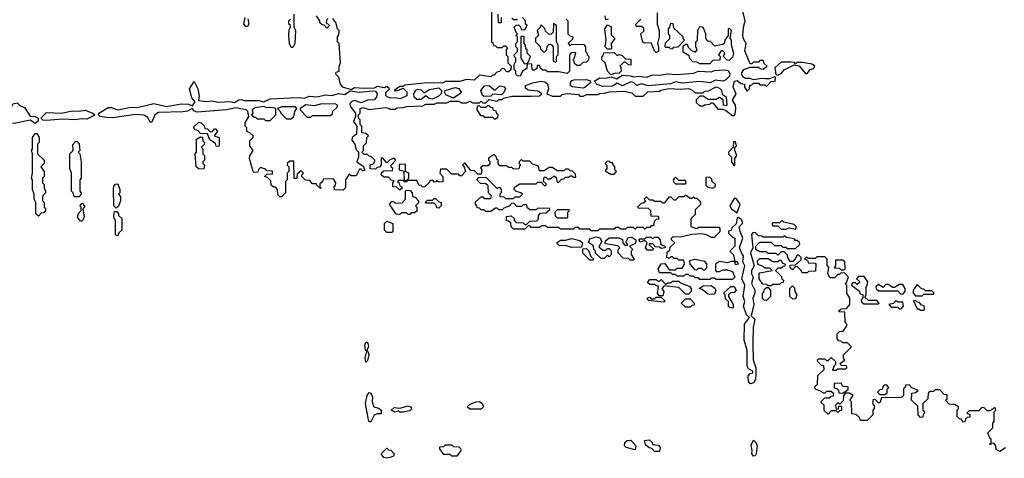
# Model space of a CAD drawing. Extents: x 2737310 to 2869991, y 870230 to 1012730.
# Tile 372 of 479: x 2745510 to 2751582, y 988088 to 990792. Entities that reach past the tile are written whole.
import ezdxf

# ---------------------------------------------------------------- set-up
doc = ezdxf.new("R2010")
doc.units = 0

msp = doc.modelspace()

# ---------------------------------------------------------------- linework, layer by layer
at = {"layer": '0CON02XD'}
for points in [[(2748420, 990905), (2748420, 990655), (2748428.3, 990648.3), (2748431.7, 990631.7), (2748445, 990630), (2748455, 990620), (2748485, 990620), (2748495, 990630), (2748505, 990630), (2748518.3, 990618.3), (2748510, 990605), (2748510, 990575), (2748520, 990565), (2748520, 990525), (2748540, 990505), (2748538.3, 990481.7), (2748525, 990470), (2748515, 990470), (2748498.3, 990488.3), (2748485, 990490), (2748468.3, 990471.7), (2748451.7, 990468.3), (2748435, 990450), (2748425, 990450), (2748415, 990440), (2748345, 990450), (2748311.7, 990418.3), (2748265, 990422.5), (2748225, 990410), (2748135, 990410), (2748115, 990400), (2748025, 990402.5), (2747883, 990387), (2747875, 990380), (2747855, 990380), (2747820, 990355), (2747840, 990355), (2747875, 990370), (2747897.1, 990347.1), (2747898, 990322), (2747855, 990304), (2747825, 990310.8), (2747795, 990306.9), (2747775.5, 990315.5), (2747767.5, 990325), (2747767.5, 990342.5), (2747790, 990365), (2747775, 990380), (2747757.5, 990372.5), (2747715, 990380), (2747695, 990370), (2747635, 990367.5), (2747575, 990372.5), (2747555, 990360), (2747502.5, 990375), (2747487.5, 990395), (2747478.3, 990438.3), (2747460, 990455), (2747461.7, 990468.3), (2747480, 990475), (2747480, 990505), (2747487.5, 990525), (2747480, 990645), (2747470, 990655), (2747470, 990685), (2747478.3, 990698.3), (2747480, 990725), (2747470, 990735), (2747460, 990775), (2747440, 990800)], [(2748588.3, 989871.7), (2748555, 989870), (2748545, 989880), (2748525, 989880), (2748515, 989890), (2748471.7, 989891.7), (2748460, 989905), (2748460, 989925), (2748451.7, 989931.7), (2748448.3, 989948.3), (2748435, 989960), (2748401.7, 989938.3), (2748400, 989925), (2748408.3, 989918.3), (2748410, 989905), (2748398.3, 989891.7), (2748365, 989890), (2748351.7, 989878.3), (2748360, 989865), (2748355, 989840), (2748335, 989840), (2748315, 989860), (2748291.7, 989861.7), (2748255, 989910), (2748240, 989895), (2748248.3, 989888.3), (2748260, 989855), (2748235, 989830), (2748225, 989830), (2748215, 989840), (2748175, 989840), (2748145, 989870), (2748105, 989870), (2748100, 989845), (2748120, 989825), (2748118.3, 989791.7), (2748095, 989790), (2748080, 989800), (2748078.3, 989791.7), (2748065, 989790), (2748060, 989800), (2748040, 989800), (2748038.3, 989791.7), (2748008.3, 989761.7), (2747995, 989760), (2747985, 989770), (2747971.7, 989771.7), (2747960, 989800), (2747900, 989800), (2747895, 989790), (2747881.7, 989791.7), (2747880, 989800), (2747845, 989800), (2747840, 989795), (2747848.3, 989788.3), (2747851.7, 989771.7), (2747870, 989755), (2747855, 989740), (2747835, 989760), (2747811.7, 989761.7), (2747810, 989785), (2747818.3, 989798.3), (2747801.7, 989801.7), (2747785, 989820), (2747755, 989820), (2747740, 989835), (2747741.7, 989848.3), (2747755, 989860), (2747808.3, 989861.7), (2747810, 989875), (2747801.7, 989881.7), (2747800, 989895), (2747830, 989925), (2747818.3, 989938.3), (2747791.7, 989928.3), (2747775, 989910), (2747748.3, 989938.3), (2747740, 989940), (2747740, 989895), (2747728.3, 989881.7), (2747715, 989880), (2747705, 989870), (2747671.7, 989871.7), (2747671.7, 989898.3), (2747688.3, 989901.7), (2747698.3, 989911.7), (2747700, 989925), (2747678.3, 989948.3), (2747665, 989950), (2747655, 989960), (2747635, 989960), (2747620, 989975), (2747630, 989985), (2747630, 990015), (2747648.3, 990031.7), (2747650, 990065), (2747660, 990075), (2747645, 990090), (2747620, 990095), (2747620, 990135), (2747610, 990145), (2747610, 990175), (2747600, 990185), (2747600, 990205), (2747610, 990215), (2747610, 990245), (2747625, 990250), (2747665, 990237.5), (2747765, 990250), (2747787, 990247), (2747795, 990240), (2747825, 990240), (2747835, 990247.5), (2747875, 990250), (2747895, 990257.5), (2747995, 990260), (2748015, 990270), (2748065, 990270), (2748085, 990280), (2748145, 990280), (2748165, 990290), (2748215, 990290), (2748235, 990280), (2748265, 990280), (2748285, 990290), (2748305, 990280), (2748345, 990280), (2748355, 990290), (2748365, 990280), (2748385, 990280), (2748405, 990300), (2748455, 990290), (2748465, 990300), (2748485, 990300), (2748493, 990307), (2748545, 990320), (2748665, 990320), (2748715, 990322.5), (2748730, 990335), (2748705, 990351.2), (2748645, 990356.7), (2748629.3, 990369.3), (2748630, 990385), (2748675, 990402), (2748725, 990411.9), (2748748.3, 990408.3), (2748765.5, 990395.5), (2748771.4, 990365), (2748760, 990335), (2748795, 990320), (2748845, 990320), (2748855, 990330), (2748885, 990337.5), (2748955, 990330), (2748965, 990320), (2748985, 990320), (2749005, 990330), (2749075, 990330), (2749085, 990337.5), (2749125, 990340), (2749145, 990347.5), (2749235, 990350), (2749285, 990340), (2749305, 990320), (2749355, 990320), (2749383, 990347), (2749455, 990350), (2749463, 990357), (2749515, 990366.7), (2749585, 990362.5), (2749635, 990367.5), (2749655, 990360), (2749675, 990340), (2749725, 990340), (2749735, 990350), (2749757, 990353), (2749805, 990377.5), (2749825, 990370), (2749837, 990357), (2749841.7, 990331.7), (2749867, 990317), (2749870, 990265), (2749865, 990260), (2749850, 990265), (2749848.3, 990298.3), (2749825, 990312.5), (2749805, 990300), (2749755, 990300), (2749725, 990320), (2749705, 990320), (2749681.7, 990298.3), (2749681.7, 990281.7), (2749705, 990260), (2749725, 990260), (2749733, 990267), (2749765, 990270), (2749775, 990280), (2749785, 990280), (2749815, 990240), (2749845, 990240), (2749865, 990232.5), (2749905, 990200), (2749915, 990200), (2749921.7, 990208.3), (2749926.7, 990245), (2749923.3, 990265), (2749906.2, 990295), (2749927.5, 990335), (2749910, 990375), (2749917, 990413), (2749935, 990416.7), (2749958.3, 990398.3), (2749980, 990395), (2749980, 990375), (2749995, 990350), (2750010, 990365), (2750011.7, 990388.3), (2750025, 990390), (2750035, 990400), (2750065, 990400), (2750075, 990390), (2750105, 990390), (2750115, 990380), (2750145, 990410), (2750168.3, 990411.7), (2750170, 990435), (2750165, 990440), (2750133.8, 990426.2), (2750105, 990426.2), (2750085, 990430), (2750035, 990420), (2750015, 990430), (2749985, 990430), (2749970.3, 990440.3), (2749963.9, 990453.9), (2749963.8, 990465), (2749975, 990483.8), (2750015, 990500), (2750065, 990500), (2750075, 990490), (2750095, 990487.5), (2750120, 990505), (2750101.7, 990521.7), (2750095, 990540), (2750075, 990540), (2750065, 990530), (2750035, 990530), (2750025, 990520), (2750015, 990520), (2749980.7, 990600.7), (2749990, 990645), (2749973, 990673), (2749970, 990695), (2749973.3, 990745), (2749983.3, 990785), (2749956.7, 990895)], [(2746917, 990797), (2746922.5, 990765), (2746915, 990750), (2746905, 990750), (2746892.5, 990765), (2746900, 990805)], [(2747200, 990825), (2747200, 990745), (2747210, 990725), (2747206.7, 990645), (2747195, 990620), (2747185, 990620), (2747173.6, 990643.6), (2747170, 990695), (2747170.7, 990729.3), (2747180, 990745), (2747180, 990755), (2747170, 990765), (2747170, 990785), (2747180, 990795)], [(2747411.7, 990798.3), (2747401.7, 990788.3), (2747400, 990775), (2747420, 990755), (2747405, 990740), (2747388.3, 990758.3), (2747375, 990760), (2747361.7, 990771.7), (2747360, 990785), (2747340, 990815)], [(2748480, 990805), (2748478.3, 990771.7), (2748461.7, 990771.7), (2748460, 990825)], [(2748580, 990795), (2748575, 990790), (2748555, 990790), (2748545, 990800)], [(2749010, 990575), (2749020, 990565), (2749018.3, 990541.7), (2749005, 990530), (2748981.7, 990528.3), (2748965, 990510), (2748945, 990510), (2748931.7, 990521.7), (2748930, 990535), (2748920, 990545), (2748928.3, 990551.7), (2748940, 990585), (2748935, 990590), (2748911.7, 990588.3), (2748900, 990575), (2748900, 990475), (2748885, 990460), (2748835, 990470), (2748765, 990470), (2748755, 990480), (2748735, 990480), (2748721.7, 990491.7), (2748715, 990510), (2748701.7, 990508.3), (2748698.3, 990491.7), (2748685, 990480), (2748675, 990480), (2748670, 990485), (2748668.3, 990518.3), (2748640, 990520), (2748638.3, 990491.7), (2748610, 990475), (2748596.4, 990443.6), (2748580, 990445), (2748570, 990455), (2748570, 990475), (2748560, 990485), (2748560, 990515), (2748570, 990535), (2748570, 990555), (2748561.7, 990561.7), (2748560, 990575), (2748580, 990595), (2748580, 990615), (2748570, 990625), (2748570, 990645), (2748580, 990655), (2748580, 990685), (2748570, 990695), (2748580, 990705), (2748571.7, 990711.7), (2748560, 990745), (2748571.7, 990758.3), (2748585, 990760), (2748598.3, 990748.3), (2748601.7, 990731.7), (2748625, 990730), (2748640, 990755), (2748630, 990765), (2748630, 990785), (2748610, 990805)], [(2748880, 990795), (2748890, 990785), (2748890, 990705), (2748901.7, 990691.7), (2748920, 990685), (2748918.3, 990671.7), (2748892.5, 990645), (2748905, 990630), (2748915, 990640), (2748988.3, 990638.3), (2749000, 990625), (2749000, 990595), (2749008.3, 990588.3), (2749010, 990575)], [(2749140, 990795), (2749125, 990790), (2749120, 990815)], [(2749440, 990835), (2749440, 990765), (2749452.5, 990725), (2749453.3, 990685), (2749442.5, 990645), (2749450, 990625), (2749450, 990595), (2749435, 990590), (2749425, 990600), (2749405, 990650), (2749365, 990647.5), (2749353, 990653), (2749340, 990705), (2749358.3, 990721.7), (2749358.3, 990738.3), (2749345, 990750), (2749315, 990750), (2749310, 990755), (2749310, 990765), (2749340, 990795)], [(2748815, 990530), (2748820, 990535), (2748820, 990565), (2748830, 990575), (2748830, 990635), (2748820, 990655), (2748820, 990755), (2748801.7, 990768.3), (2748800, 990715), (2748788.3, 990701.7), (2748775, 990700), (2748751.7, 990721.7), (2748748.3, 990738.3), (2748725, 990760), (2748718.3, 990741.7), (2748700, 990725), (2748710, 990695), (2748691.7, 990678.3), (2748690, 990655), (2748718.3, 990628.3), (2748721.7, 990611.7), (2748745, 990590), (2748760, 990605), (2748761.7, 990628.3), (2748775, 990640), (2748788.3, 990638.3), (2748800, 990625), (2748800, 990535), (2748815, 990530)], [(2749155, 990610), (2749135, 990610), (2749120, 990625), (2749127.5, 990665), (2749117.5, 990735), (2749135, 990760), (2749157, 990747), (2749158.3, 990698.3), (2749180, 990675), (2749157.5, 990645), (2749160, 990615), (2749155, 990610)], [(2749535, 990610), (2749521.7, 990611.7), (2749520, 990620), (2749495, 990620), (2749490, 990625), (2749491.7, 990648.3), (2749520, 990675), (2749520, 990695), (2749510, 990705), (2749510, 990735), (2749520, 990745), (2749525, 990770), (2749538.3, 990768.3), (2749541.7, 990741.7), (2749598.3, 990688.3), (2749600, 990675), (2749610, 990665), (2749568.3, 990621.7), (2749540, 990620), (2749535, 990610)], [(2749765, 990520), (2749705, 990520), (2749685, 990530), (2749661.7, 990531.7), (2749641.7, 990551.7), (2749638.3, 990568.3), (2749601.7, 990591.7), (2749601.7, 990628.3), (2749615, 990640), (2749625, 990640), (2749631.7, 990621.7), (2749651.7, 990601.7), (2749678.3, 990591.7), (2749687.5, 990605), (2749680, 990625), (2749680, 990655), (2749690, 990665), (2749692.5, 990725), (2749705, 990750), (2749718.3, 990748.3), (2749727, 990737), (2749740, 990705), (2749740, 990675), (2749751.7, 990661.7), (2749768.3, 990658.3), (2749795, 990630), (2749845, 990640), (2749858.3, 990651.7), (2749860, 990665), (2749880, 990695), (2749880, 990735), (2749885, 990740), (2749896.4, 990726.4), (2749890, 990675), (2749897.5, 990665), (2749898.3, 990638.3), (2749912.5, 990585), (2749905, 990560), (2749885, 990540), (2749871.7, 990541.7), (2749850, 990565), (2749858.3, 990588.3), (2749845, 990600), (2749835, 990600), (2749820, 990575), (2749830, 990565), (2749828.3, 990541.7), (2749785, 990540), (2749765, 990520)], [(2748635, 990520), (2748648.3, 990531.7), (2748660, 990565), (2748640, 990585), (2748640, 990605), (2748631.7, 990611.7), (2748630, 990635), (2748620, 990645), (2748620, 990685), (2748605, 990690), (2748600, 990685), (2748600, 990555), (2748621.7, 990521.7), (2748635, 990520)], [(2749155, 990452.5), (2749133.9, 990473.9), (2749120, 990525), (2749100, 990545), (2749100, 990565), (2749108.3, 990571.7), (2749111.7, 990588.3), (2749175, 990590), (2749195, 990570), (2749207, 990577), (2749225, 990570), (2749245, 990550), (2749278.3, 990548.3), (2749278.3, 990511.7), (2749265, 990512.5), (2749245, 990530), (2749235, 990530), (2749210, 990505), (2749217, 990497), (2749220, 990475), (2749205, 990460), (2749185, 990462.5), (2749155, 990452.5)], [(2749105, 990380), (2749071.5, 990391.5), (2749053, 990413), (2749086.6, 990433.4), (2749125, 990432.2), (2749155, 990440), (2749193, 990427), (2749225, 990448.8), (2749275, 990446.2), (2749295, 990438.8), (2749325, 990442.5), (2749375, 990437.5), (2749415, 990451.4), (2749455, 990448.9), (2749505, 990458), (2749565, 990454.4), (2749665, 990462.5), (2749695.9, 990474.1), (2749775, 990470), (2749795, 990477.5), (2749855, 990482), (2749878.8, 990478.8), (2749889.5, 990459.5), (2749887, 990443), (2749865, 990420), (2749845, 990413.3), (2749801.7, 990418.3), (2749768.3, 990401.7), (2749705, 990410.6), (2749595, 990400), (2749555, 990407.8), (2749522.9, 990397.1), (2749385, 990383.3), (2749345, 990396.7), (2749315, 990386.2), (2749294.2, 990404.2), (2749278.3, 990408.3), (2749226.7, 990383.3), (2749195, 990400), (2749165, 990381.2), (2749105, 990380)], [(2750185, 990450), (2750205, 990460), (2750225, 990482.5), (2750285, 990512.5), (2750316.7, 990506.7), (2750355, 990460), (2750365, 990460), (2750385, 990484.2), (2750405, 990490), (2750412.5, 990505), (2750397, 990517), (2750335, 990527.5), (2750305, 990527.5), (2750295, 990520), (2750287, 990527), (2750265, 990530), (2750205, 990530), (2750167.5, 990495), (2750173, 990453), (2750185, 990450)], [(2748985, 990368.8), (2748917.5, 990377.5), (2748906.7, 990386.7), (2748906.7, 990405), (2748913.8, 990416.2), (2748928.3, 990421.7), (2749002.3, 990422.3), (2749026, 990416), (2749032.5, 990405), (2748995, 990373.3), (2748985, 990368.8)], [(2747125, 989700), (2747115, 989700), (2747101.7, 989711.7), (2747100, 989745), (2747088.3, 989758.3), (2747075, 989760), (2747061.7, 989771.7), (2747058.3, 989798.3), (2747038.3, 989818.3), (2747020, 989825), (2747035, 989840), (2747068.3, 989841.7), (2747068.3, 989858.3), (2747035, 989860), (2747025, 989870), (2746995, 989880), (2746981.7, 989868.3), (2746978.3, 989851.7), (2746955, 989850), (2746950, 989855), (2746927.5, 989935), (2746928.3, 989951.7), (2746950, 989985), (2746930, 990015), (2746930, 990045), (2746950, 990065), (2746950, 990075), (2746930, 990095), (2746911.7, 990101.7), (2746910, 990125), (2746900, 990135), (2746900, 990155), (2746922.5, 990195), (2746917.5, 990225), (2746907.5, 990235), (2746842.5, 990247.5), (2746785, 990235.7), (2746605, 990221.2), (2746587.8, 990227.8), (2746573.3, 990243.3), (2746545, 990227.8), (2746516.8, 990223.2), (2746365, 990220), (2746342.9, 990205), (2746325, 990160), (2746315, 990160), (2746299.5, 990189.5), (2746275, 990202.5), (2746225, 990206.9), (2746085, 990186), (2746045, 990187.8), (2746005.6, 990195.6), (2745996, 990205), (2745997.5, 990215), (2746055, 990250), (2746075, 990250), (2746115, 990236.9), (2746195, 990252.5), (2746235, 990250.6), (2746337.5, 990275), (2746415, 990256.9), (2746505, 990272.9), (2746551.9, 990271.9), (2746575, 990260), (2746592.5, 990285), (2746570.5, 990310.5), (2746556.2, 990365), (2746585, 990410), (2746608, 990365), (2746617, 990323), (2746613.3, 990293.3), (2746665, 990288), (2746695, 990291.2), (2746735, 990283.1), (2746805, 990288.1), (2746835, 990280.8), (2746861.9, 990298.1), (2746875, 990299.2), (2746895, 990293.5), (2746985, 990294.4), (2747015, 990286), (2747055, 990303.5), (2747225, 990312.7), (2747265, 990308.1), (2747295, 990319.4), (2747345, 990317.1), (2747395, 990329.4), (2747435, 990324.3), (2747475, 990336), (2747515, 990331.2), (2747547, 990353), (2747605, 990344), (2747685, 990354), (2747705, 990350), (2747714, 990335), (2747710, 990315), (2747695, 990298.1), (2747655, 990295.6), (2747615, 990280), (2747575, 990292.5), (2747557.5, 990287.5), (2747546.7, 990275), (2747548.3, 990258.3), (2747580, 990215), (2747580, 990195), (2747567.5, 990165), (2747590, 990135), (2747587.5, 990085), (2747560, 990065), (2747558.3, 990048.3), (2747577.5, 990025), (2747583, 989993), (2747600, 989975), (2747600, 989945), (2747590, 989915), (2747628.3, 989888.3), (2747638.3, 989861.7), (2747625, 989860), (2747615, 989870), (2747605, 989870), (2747585, 989830), (2747555, 989830), (2747541.7, 989838.3), (2747520, 989805), (2747520, 989755), (2747505, 989740), (2747451.7, 989741.7), (2747450, 989765), (2747458.3, 989771.7), (2747460, 989785), (2747445, 989810), (2747381.7, 989808.3), (2747378.3, 989791.7), (2747360, 989780), (2747360, 989760), (2747370, 989755), (2747365, 989750), (2747341.7, 989771.7), (2747340, 989780), (2747315, 989780), (2747300, 989800), (2747271.7, 989801.7), (2747250, 989825), (2747250, 989835), (2747260, 989845), (2747245, 989860), (2747221.7, 989838.3), (2747218.3, 989811.7), (2747201.7, 989811.7), (2747200, 989920), (2747175, 989920), (2747160, 989905), (2747160, 989895), (2747170, 989885), (2747170, 989855), (2747160, 989845), (2747160, 989805), (2747150, 989795), (2747150, 989725), (2747125, 989700)], [(2747959.5, 990299.5), (2747943.2, 990313.2), (2747941.4, 990335), (2747952.7, 990357.3), (2747965, 990364), (2747985, 990360), (2748005, 990340), (2748035, 990362), (2748095, 990372), (2748111.2, 990355), (2748108.8, 990335), (2748091.4, 990318.6), (2748055, 990302.5), (2748035, 990306), (2748015, 990322.5), (2747985, 990300), (2747959.5, 990299.5)], [(2748185, 990307.5), (2748138.3, 990328.3), (2748130, 990345), (2748134, 990356), (2748195, 990374), (2748217.7, 990367.7), (2748233.3, 990345), (2748230.7, 990339.3), (2748185, 990307.5)], [(2748375, 990317.5), (2748363.8, 990323.8), (2748354, 990355), (2748375.8, 990384.2), (2748405, 990386.7), (2748435, 990360), (2748445, 990360), (2748461.9, 990378.1), (2748475, 990382.9), (2748496.9, 990376.9), (2748506.7, 990365), (2748496.2, 990343.8), (2748480.7, 990329.3), (2748428.3, 990331.7), (2748415, 990320), (2748375, 990317.5)], [(2745475, 990150.8), (2745455, 990154), (2745431.1, 990161.1), (2745416.2, 990175), (2745416.2, 990185), (2745447.5, 990215), (2745467.5, 990272.5), (2745495, 990280), (2745511.7, 990261.7), (2745539.5, 990249.5), (2745575, 990196.7), (2745605, 990195.7), (2745623.8, 990185), (2745623.6, 990166.4), (2745605, 990152.5), (2745575, 990172.5), (2745475, 990150.8)], [(2745675, 990169.4), (2745652.5, 990172.5), (2745640, 990185), (2745675, 990219.4), (2745766.4, 990216.4), (2745835, 990228.9), (2745875, 990226.7), (2745913.5, 990233.5), (2745960, 990215), (2745973.3, 990205), (2745969.5, 990200.5), (2745925, 990179.2), (2745889.5, 990180.5), (2745855, 990173.3), (2745775, 990179.2), (2745675, 990169.4)], [(2747055, 990170), (2747090, 990205), (2747090, 990245), (2747065, 990251.2), (2747035, 990248), (2747015, 990256.2), (2746962.1, 990247.9), (2746943.9, 990236.1), (2746947.5, 990215), (2746940, 990205), (2746955, 990190), (2746965, 990190), (2746975, 990180), (2747015, 990180), (2747025, 990170), (2747055, 990170)], [(2747185, 990180), (2747200, 990195), (2747207.5, 990225), (2747220, 990245), (2747210, 990255), (2747126.4, 990253.6), (2747100, 990245), (2747115, 990230), (2747120, 990215), (2747155, 990180), (2747185, 990180)], [(2747305, 990190), (2747315, 990200), (2747425, 990200), (2747438.3, 990211.7), (2747441.7, 990228.3), (2747468.3, 990251.7), (2747470, 990265), (2747455, 990272.5), (2747365, 990270), (2747325, 990261.2), (2747275, 990266), (2747240, 990245), (2747240, 990235), (2747281.7, 990191.7), (2747305, 990190)], [(2748445, 990180), (2748458.3, 990191.7), (2748460, 990205), (2748451.7, 990211.7), (2748448.3, 990228.3), (2748431.7, 990231.7), (2748428.3, 990248.3), (2748415, 990250), (2748405, 990260), (2748395, 990260), (2748385, 990250), (2748355, 990250), (2748345, 990260), (2748331.7, 990258.3), (2748330, 990235), (2748351.7, 990201.7), (2748365, 990200), (2748375, 990190), (2748425, 990190), (2748435, 990180), (2748445, 990180)], [(2746735, 990010), (2746721.7, 990011.7), (2746718.3, 990028.3), (2746681.7, 990051.7), (2746668.3, 990088.3), (2746625, 990090), (2746608.3, 990108.3), (2746591.7, 990111.7), (2746581.7, 990128.3), (2746615, 990160), (2746630, 990155), (2746648.3, 990138.3), (2746651.7, 990121.7), (2746668.3, 990118.3), (2746685, 990100), (2746698.3, 990101.7), (2746711.7, 990118.3), (2746718.3, 990118.3), (2746730, 990105), (2746710, 990075), (2746740, 990065), (2746740, 990015), (2746735, 990010)], [(2745625, 989580), (2745610, 989595), (2745610, 989665), (2745600, 989685), (2745600, 989715), (2745590, 989745), (2745590, 989805), (2745582.5, 989815), (2745590, 989845), (2745590, 989965), (2745582.5, 989985), (2745590, 989995), (2745590, 990065), (2745605, 990090), (2745615, 990090), (2745630, 990065), (2745630, 990035), (2745620, 990025), (2745620, 989965), (2745660, 989925), (2745660, 989905), (2745640, 989885), (2745660, 989855), (2745660, 989825), (2745650, 989815), (2745650, 989785), (2745660, 989775), (2745660, 989755), (2745670, 989735), (2745670, 989725), (2745655, 989710), (2745650, 989695), (2745650, 989675), (2745660, 989665), (2745660, 989635), (2745670, 989625), (2745670, 989615), (2745658.3, 989601.7), (2745641.7, 989598.3), (2745625, 989580)], [(2746645, 989870), (2746615, 989872.5), (2746597.5, 989885), (2746592.5, 989965), (2746600, 989975), (2746600, 990055), (2746625, 990070), (2746638.3, 990068.3), (2746640, 990045), (2746650, 990035), (2746648.3, 990021.7), (2746630, 990005), (2746640, 989995), (2746640, 989965), (2746650, 989955), (2746650, 989925), (2746640, 989915), (2746640, 989905), (2746650, 989895), (2746645, 989870)], [(2745875, 989700), (2745845, 989700), (2745840, 989725), (2745830, 989735), (2745830, 989845), (2745820, 989875), (2745820, 989965), (2745840, 989985), (2745838.3, 990021.7), (2745855, 990040), (2745865, 990040), (2745877, 990027), (2745880, 989985), (2745870, 989975), (2745880, 989965), (2745890, 989915), (2745890, 989815), (2745880, 989805), (2745880, 989735), (2745890, 989725), (2745890, 989715), (2745875, 989700)], [(2749915, 989890), (2749920, 989895), (2749920, 989935), (2749932.5, 989955), (2749920, 989985), (2749920, 990005), (2749930, 990015), (2749925, 990040), (2749911.7, 990038.3), (2749910, 990005), (2749880, 989975), (2749881.7, 989961.7), (2749900, 989945), (2749900, 989915), (2749915, 989890)], [(2750771.7, 988421.7), (2750780, 988415), (2750780, 988395), (2750770, 988385), (2750770, 988355), (2750735, 988320), (2750695, 988320), (2750688.3, 988338.3), (2750668.3, 988358.3), (2750641.7, 988361.7), (2750640, 988435), (2750630, 988445), (2750650, 988475), (2750625, 988490), (2750601.7, 988488.3), (2750590, 988475), (2750588.3, 988441.7), (2750568.3, 988421.7), (2750555, 988430), (2750540, 988415), (2750545, 988390), (2750558.3, 988391.7), (2750561.7, 988408.3), (2750578.3, 988408.3), (2750578.3, 988381.7), (2750565, 988380), (2750555, 988370), (2750545, 988380), (2750515, 988380), (2750495, 988360), (2750471.7, 988381.7), (2750470, 988415), (2750451.7, 988431.7), (2750451.7, 988438.3), (2750475, 988460), (2750505, 988460), (2750515, 988470), (2750528.3, 988471.7), (2750530, 988485), (2750515, 988500), (2750485, 988500), (2750475, 988490), (2750465, 988490), (2750455, 988500), (2750421.7, 988511.7), (2750410, 988525), (2750430, 988545), (2750431.7, 988598.3), (2750470, 988635), (2750468.3, 988658.3), (2750451.7, 988661.7), (2750431.7, 988681.7), (2750430, 988695), (2750435, 988700), (2750475, 988700), (2750485, 988690), (2750495, 988690), (2750515, 988710), (2750540, 988685), (2750540, 988665), (2750531.7, 988658.3), (2750521.7, 988631.7), (2750545, 988630), (2750555, 988640), (2750605, 988640), (2750610, 988645), (2750608.3, 988658.3), (2750575, 988660), (2750570, 988675), (2750598.3, 988691.7), (2750590, 988705), (2750590, 988725), (2750640, 988775), (2750615, 988800), (2750585, 988800), (2750575, 988810), (2750561.7, 988811.7), (2750550, 988825), (2750550, 988855), (2750565, 988870), (2750588.3, 988871.7), (2750610, 988905), (2750610, 988915), (2750600, 988925), (2750598.3, 988988.3), (2750565, 988990), (2750560, 988995), (2750575, 989010), (2750608.3, 989011.7), (2750630, 989035), (2750630, 989075), (2750610, 989105), (2750610, 989155), (2750600, 989165), (2750608.3, 989171.7), (2750620, 989205), (2750598.3, 989228.3), (2750575, 989230), (2750565, 989220), (2750555, 989220), (2750535, 989200), (2750505, 989200), (2750493, 989227), (2750500, 989265), (2750488.3, 989278.3), (2750490, 989315), (2750475, 989330), (2750425, 989330), (2750415, 989320), (2750375, 989320), (2750361.7, 989328.3), (2750350, 989315), (2750368.3, 989308.3), (2750371.7, 989291.7), (2750415, 989290), (2750420, 989285), (2750418.3, 989241.7), (2750375, 989240), (2750365, 989230), (2750335, 989230), (2750330, 989245), (2750305, 989270), (2750291.7, 989268.3), (2750275, 989250), (2750261.7, 989261.7), (2750261.7, 989278.3), (2750295, 989280), (2750328.3, 989311.7), (2750330, 989325), (2750315, 989340), (2750305, 989340), (2750291.7, 989318.3), (2750278.3, 989301.7), (2750261.7, 989301.7), (2750246.7, 989325), (2750245, 989340), (2750225, 989360), (2750205, 989360), (2750185, 989340), (2750175, 989350), (2750125, 989350), (2750115, 989360), (2750075, 989360), (2750050, 989375), (2750050, 989395), (2750075, 989420), (2750145, 989420), (2750165, 989400), (2750205, 989400), (2750215, 989390), (2750235, 989390), (2750245, 989380), (2750295, 989380), (2750320, 989405), (2750318.3, 989418.3), (2750305, 989430), (2750295, 989430), (2750285, 989440), (2750238.3, 989448.3), (2750225, 989460), (2750215, 989450), (2750095, 989450), (2750087, 989457), (2750065, 989460), (2750045, 989480), (2750031.7, 989478.3), (2750023, 989467), (2750030, 989385), (2750017.5, 989355), (2750040, 989275), (2750022.5, 989245), (2750022.5, 989225), (2750032.5, 989205), (2750022.5, 989165), (2750042.5, 989125), (2750042.5, 989105), (2750030, 989075), (2750037.5, 989035), (2750020, 988965), (2750042.5, 988945), (2750033.8, 988895), (2750031.2, 988795), (2750033.8, 988695), (2750050, 988645), (2750050, 988605), (2750047.5, 988575), (2750037, 988553), (2750015, 988547.5), (2750005, 988560), (2750002, 988595), (2750015, 988610), (2750030, 988615), (2750030, 988625), (2750005, 988640), (2749996, 988655), (2749996, 988755), (2749976.7, 988815), (2749979.2, 988915), (2750010, 988955), (2749991.7, 988971.7), (2749973.8, 989025), (2749981.2, 989055), (2749972, 989085), (2749982.5, 989155), (2749962.5, 989195), (2749982.5, 989275), (2749968.3, 989298.3), (2749972.5, 989335), (2749965, 989346.7), (2749948.8, 989385), (2749970, 989445), (2749952.5, 989485), (2749947.5, 989515), (2749967.5, 989535), (2749967.5, 989545), (2749959.3, 989559.3), (2749945, 989570), (2749935, 989570), (2749927.5, 989532.5), (2749901.7, 989508.3), (2749898.3, 989491.7), (2749881.7, 989488.3), (2749880, 989475), (2749905, 989450), (2749920, 989445), (2749920, 989395), (2749890, 989365), (2749911.7, 989341.7), (2749920, 989300), (2749935, 989300), (2749940, 989285), (2749925, 989280), (2749920, 989300), (2749895, 989300), (2749875, 989292.5), (2749825, 989300), (2749800, 989285), (2749800, 989245), (2749805, 989240), (2749825, 989240), (2749845, 989250), (2749875, 989250), (2749905, 989240), (2749920, 989205), (2749905, 989190), (2749805, 989190), (2749795, 989197.5), (2749775, 989197.5), (2749765, 989190), (2749705, 989190), (2749695, 989200), (2749675, 989200), (2749665, 989210), (2749645, 989210), (2749635, 989220), (2749615, 989220), (2749605, 989210), (2749565, 989210), (2749555, 989220), (2749535, 989220), (2749525, 989230), (2749455, 989230), (2749447.5, 989255), (2749465, 989287.5), (2749488.3, 989288.3), (2749515, 989250), (2749555, 989250), (2749565, 989260), (2749595, 989260), (2749610, 989285), (2749605, 989310), (2749575, 989310), (2749565, 989320), (2749545, 989320), (2749535, 989330), (2749525, 989330), (2749515, 989320), (2749500, 989325), (2749501.7, 989358.3), (2749518.3, 989371.7), (2749521.7, 989388.3), (2749550, 989415), (2749530, 989435), (2749530, 989445), (2749540, 989455), (2749585, 989452.5), (2749655, 989470), (2749715, 989473.8), (2749738.8, 989468.8), (2749775, 989450), (2749795, 989450), (2749830, 989485), (2749830, 989505), (2749825, 989510), (2749695, 989510), (2749685, 989502.5), (2749650, 989515), (2749650, 989565), (2749678.3, 989591.7), (2749678.3, 989621.7), (2749710, 989655), (2749708.3, 989668.3), (2749688.3, 989688.3), (2749675, 989690), (2749665, 989700), (2749655, 989690), (2749645, 989690), (2749615, 989710), (2749605, 989700), (2749575, 989700), (2749555, 989680), (2749545, 989680), (2749528.3, 989698.3), (2749515, 989700), (2749485, 989660), (2749475, 989660), (2749465, 989670), (2749425, 989670), (2749415, 989680), (2749395, 989680), (2749375, 989700), (2749360, 989685), (2749368.3, 989671.7), (2749355, 989660), (2749341.7, 989658.3), (2749320, 989635), (2749325, 989630), (2749348.3, 989631.7), (2749385, 989630), (2749400, 989615), (2749401.7, 989581.7), (2749445, 989580), (2749450, 989575), (2749448.3, 989561.7), (2749435, 989560), (2749421.7, 989548.3), (2749418.3, 989521.7), (2749405, 989520), (2749395, 989510), (2749375, 989510), (2749365, 989500), (2749355, 989510), (2749315, 989510), (2749305, 989500), (2749295, 989510), (2749255, 989510), (2749245, 989500), (2749215, 989500), (2749205, 989510), (2749185, 989510), (2749175, 989500), (2749085, 989500), (2749075, 989490), (2749035, 989490), (2749025, 989500), (2748965, 989500), (2748955, 989510), (2748935, 989510), (2748925, 989500), (2748845, 989500), (2748835, 989510), (2748765, 989510), (2748755, 989520), (2748725, 989520), (2748715, 989510), (2748665, 989510), (2748655, 989520), (2748645, 989520), (2748625, 989500), (2748555, 989500), (2748540, 989515), (2748538.3, 989538.3), (2748525, 989550), (2748511.7, 989551.7), (2748511.7, 989578.3), (2748541.7, 989581.7), (2748560, 989565), (2748560, 989555), (2748571.7, 989541.7), (2748615, 989540), (2748625, 989530), (2748635, 989530), (2748655, 989550), (2748698.3, 989551.7), (2748708.3, 989561.7), (2748710, 989585), (2748721.7, 989598.3), (2748755, 989600), (2748778.3, 989621.7), (2748778.3, 989628.3), (2748705, 989630), (2748695, 989620), (2748655, 989620), (2748641.7, 989631.7), (2748635, 989650), (2748615, 989650), (2748605, 989640), (2748575, 989640), (2748558.3, 989658.3), (2748545, 989660), (2748528.3, 989641.7), (2748495, 989630), (2748485, 989620), (2748465, 989620), (2748455, 989630), (2748445, 989630), (2748415, 989610), (2748385, 989610), (2748375, 989620), (2748355, 989620), (2748345, 989630), (2748331.7, 989631.7), (2748330, 989645), (2748320, 989655), (2748321.7, 989668.3), (2748355, 989700), (2748365, 989700), (2748375, 989690), (2748415, 989690), (2748420, 989705), (2748400, 989725), (2748398.3, 989768.3), (2748385, 989780), (2748351.7, 989781.7), (2748330, 989805), (2748341.7, 989818.3), (2748385, 989820), (2748455, 989750), (2748468.3, 989758.3), (2748480, 989745), (2748480, 989725), (2748470, 989715), (2748471.7, 989701.7), (2748495, 989700), (2748505, 989690), (2748555, 989690), (2748565, 989700), (2748595, 989700), (2748610, 989715), (2748600, 989725), (2748571.7, 989731.7), (2748560, 989745), (2748561.7, 989758.3), (2748595, 989780), (2748695, 989780), (2748705, 989790), (2748725, 989790), (2748745, 989770), (2748755, 989770), (2748758.3, 989778.3), (2748740, 989795), (2748745, 989820), (2748755, 989820), (2748765, 989810), (2748785, 989810), (2748805, 989830), (2748818.3, 989818.3), (2748825, 989790), (2748835, 989790), (2748851.7, 989808.3), (2748865, 989810), (2748875, 989820), (2748895, 989820), (2748905, 989830), (2748915, 989830), (2748925, 989820), (2748940, 989820), (2748938.3, 989838.3), (2748918.3, 989858.3), (2748905, 989860), (2748895, 989870), (2748875, 989870), (2748865, 989860), (2748825, 989860), (2748795, 989880), (2748775, 989880), (2748745, 989860), (2748715, 989860), (2748708.3, 989888.3), (2748671.7, 989901.7), (2748655, 989920), (2748615, 989920), (2748605, 989930), (2748590, 989915), (2748590, 989905), (2748600, 989895), (2748591.7, 989888.3), (2748588.3, 989871.7)], [(2747895, 989800), (2747910, 989815), (2747910, 989845), (2747890, 989855), (2747888.3, 989898.3), (2747855, 989900), (2747850, 989895), (2747850, 989865), (2747878.3, 989858.3), (2747880, 989800), (2747895, 989800)], [(2749175, 989840), (2749190, 989855), (2749180, 989865), (2749180, 989885), (2749171.7, 989891.7), (2749168.3, 989908.3), (2749155, 989910), (2749145, 989920), (2749131.7, 989918.3), (2749120, 989905), (2749130, 989895), (2749130, 989875), (2749120, 989860), (2749155, 989840), (2749175, 989840)], [(2749615, 989780), (2749620, 989785), (2749615, 989800), (2749575, 989800), (2749555, 989820), (2749540, 989805), (2749541.7, 989791.7), (2749555, 989780), (2749615, 989780)], [(2749785, 989752.5), (2749798.3, 989761.7), (2749800, 989775), (2749780, 989795), (2749778.3, 989808.3), (2749765, 989820), (2749741.7, 989818.3), (2749741.7, 989771.7), (2749755, 989760), (2749785, 989752.5)], [(2746105, 989630), (2746090, 989645), (2746087.5, 989745), (2746090, 989765), (2746101.7, 989778.3), (2746115, 989780), (2746127.5, 989745), (2746127.5, 989725), (2746120, 989715), (2746131.7, 989701.7), (2746132.5, 989675), (2746118.3, 989641.7), (2746105, 989630)], [(2747915, 989590), (2747905, 989590), (2747895, 989600), (2747865, 989600), (2747855, 989590), (2747831.7, 989591.7), (2747790, 989655), (2747805, 989670), (2747815, 989670), (2747825, 989660), (2747868.3, 989661.7), (2747890, 989685), (2747890, 989735), (2747895, 989740), (2747918.3, 989738.3), (2747930, 989725), (2747931.7, 989701.7), (2747948.3, 989698.3), (2747970, 989675), (2747968.3, 989661.7), (2747950, 989645), (2747960, 989635), (2747958.3, 989611.7), (2747945, 989600), (2747925, 989600), (2747915, 989590)], [(2748095, 989630), (2748081.7, 989631.7), (2748078.3, 989648.3), (2748065, 989660), (2748015, 989660), (2748010, 989665), (2748025, 989680), (2748055, 989680), (2748065, 989690), (2748075, 989690), (2748091.7, 989671.7), (2748110, 989665), (2748110, 989645), (2748095, 989630)], [(2749935, 989600), (2749952.5, 989655), (2749928.3, 989688.3), (2749915, 989690), (2749890, 989645), (2749900, 989625), (2749935, 989600)], [(2745895, 989550), (2745885, 989550), (2745867.5, 989575), (2745873, 989597), (2745890, 989615), (2745890, 989635), (2745880, 989645), (2745895, 989660), (2745910, 989645), (2745910, 989635), (2745900, 989625), (2745907.5, 989575), (2745895, 989550)], [(2746115, 989460), (2746100, 989465), (2746100, 989555), (2746093, 989563), (2746090, 989585), (2746095, 989610), (2746108.3, 989608.3), (2746120, 989595), (2746120, 989585), (2746140, 989565), (2746140, 989495), (2746121.7, 989478.3), (2746115, 989460)], [(2748885, 989570), (2748890, 989575), (2748890, 989605), (2748900, 989615), (2748895, 989620), (2748825, 989620), (2748810, 989605), (2748813, 989583), (2748825, 989570), (2748885, 989570)], [(2747805, 989480), (2747775, 989480), (2747760, 989495), (2747760, 989535), (2747775, 989550), (2747810, 989535), (2747810, 989485), (2747805, 989480)], [(2750295, 989500), (2750300, 989515), (2750285, 989530), (2750223, 989543), (2750215, 989550), (2750205, 989550), (2750195, 989540), (2750155, 989540), (2750150, 989535), (2750151.7, 989521.7), (2750185, 989520), (2750205, 989500), (2750235, 989500), (2750255, 989507.5), (2750295, 989500)], [(2748915, 989387.5), (2748875, 989400), (2748838.3, 989398.3), (2748820, 989415), (2748845, 989432.5), (2748875, 989432.5), (2748915, 989442.5), (2748965, 989430), (2748980, 989415), (2748975, 989390), (2748915, 989387.5)], [(2749115, 989320), (2749095, 989320), (2749061.7, 989351.7), (2749060, 989365), (2749050, 989375), (2749048.3, 989398.3), (2749018.3, 989418.3), (2749025, 989440), (2749065, 989452.5), (2749087, 989447), (2749100, 989425), (2749081.7, 989391.7), (2749105, 989370), (2749125, 989370), (2749135, 989380), (2749145, 989380), (2749158.3, 989368.3), (2749158.3, 989341.7), (2749145, 989330), (2749135, 989340), (2749115, 989320)], [(2749295, 989310), (2749275, 989310), (2749265, 989320), (2749231.7, 989321.7), (2749200, 989355), (2749200, 989375), (2749210, 989385), (2749198.3, 989398.3), (2749125, 989410), (2749120, 989415), (2749121.7, 989428.3), (2749145, 989447.5), (2749205, 989447.5), (2749226.7, 989436.7), (2749230, 989415), (2749241.7, 989401.7), (2749255, 989400), (2749260, 989405), (2749251.7, 989411.7), (2749250, 989425), (2749261.2, 989448.8), (2749285, 989450), (2749310, 989435), (2749308.3, 989411.7), (2749270, 989395), (2749290, 989375), (2749280, 989365), (2749280, 989345), (2749300, 989315), (2749295, 989310)], [(2749415, 989370), (2749381.7, 989371.7), (2749370, 989385), (2749380, 989415), (2749365, 989430), (2749335, 989420), (2749330, 989435), (2749335, 989440), (2749365, 989440), (2749375, 989450), (2749405, 989450), (2749415, 989440), (2749425, 989450), (2749445, 989450), (2749460, 989435), (2749461.7, 989411.7), (2749475, 989400), (2749488.3, 989398.3), (2749490, 989385), (2749465, 989380), (2749455, 989390), (2749431.7, 989391.7), (2749415, 989410), (2749395, 989410), (2749390, 989405), (2749418.3, 989378.3), (2749415, 989370)], [(2749045, 989310), (2749025, 989310), (2748981.7, 989351.7), (2748981.7, 989378.3), (2749005, 989380), (2749018.3, 989368.3), (2749031.7, 989331.7), (2749050, 989315), (2749045, 989310)], [(2750145, 989150), (2750125, 989150), (2750115, 989160), (2750091.7, 989161.7), (2750070, 989195), (2750070, 989225), (2750075, 989230), (2750150, 989245), (2750135, 989260), (2750105, 989260), (2750095, 989270), (2750061.7, 989281.7), (2750060, 989305), (2750075, 989320), (2750125, 989320), (2750155, 989300), (2750185, 989300), (2750195, 989310), (2750205, 989310), (2750211.7, 989291.7), (2750230, 989285), (2750228.3, 989271.7), (2750215, 989270), (2750205, 989260), (2750185, 989260), (2750170, 989245), (2750208.3, 989208.3), (2750210, 989195), (2750220, 989185), (2750218.3, 989171.7), (2750205, 989170), (2750195, 989160), (2750155, 989160), (2750145, 989150)], [(2749735, 989250), (2749747.5, 989262.5), (2749747, 989287), (2749735, 989300), (2749675, 989312.5), (2749640, 989305), (2749642.5, 989285), (2749671.7, 989251.7), (2749685, 989250), (2749695, 989260), (2749715, 989260), (2749725, 989250), (2749735, 989250)], [(2750595, 989250), (2750600, 989255), (2750598.3, 989298.3), (2750585, 989310), (2750541.7, 989308.3), (2750540, 989275), (2750531.7, 989261.7), (2750565, 989260), (2750575, 989250), (2750595, 989250)], [(2750805, 989040), (2750810, 989045), (2750795, 989060), (2750745, 989060), (2750721.7, 989081.7), (2750730, 989095), (2750730, 989145), (2750737, 989153), (2750740, 989175), (2750718.3, 989208.3), (2750681.7, 989208.3), (2750670, 989195), (2750688.3, 989178.3), (2750688.3, 989171.7), (2750675, 989160), (2750665, 989170), (2750645, 989170), (2750640, 989155), (2750688.3, 989118.3), (2750691.7, 989101.7), (2750708.3, 989098.3), (2750710, 989075), (2750700, 989065), (2750701.7, 989051.7), (2750715, 989040), (2750805, 989040)], [(2749475, 989090), (2749455, 989090), (2749443, 989103), (2749448.3, 989148.3), (2749435, 989150), (2749425, 989160), (2749395, 989160), (2749381.7, 989171.7), (2749395, 989190), (2749435, 989190), (2749445, 989180), (2749455, 989180), (2749465, 989190), (2749495, 989160), (2749505, 989170), (2749525, 989170), (2749535, 989180), (2749575, 989180), (2749585, 989170), (2749638.3, 989148.3), (2749650, 989135), (2749650, 989115), (2749643, 989107), (2749635, 989100), (2749615, 989100), (2749575, 989140), (2749485, 989150), (2749470, 989135), (2749482.5, 989115), (2749475, 989090)], [(2749765, 989096.7), (2749751.2, 989101.2), (2749718.3, 989128.3), (2749700, 989135), (2749725, 989150), (2749775, 989152.5), (2749796.7, 989136.7), (2749802.5, 989125), (2749795, 989100), (2749765, 989096.7)], [(2749905, 989012.5), (2749881.7, 989021.7), (2749880, 989055), (2749861.7, 989071.7), (2749860, 989095), (2749850, 989105), (2749895, 989147.5), (2749915, 989147.5), (2749927.5, 989125), (2749915, 989110), (2749892.5, 989107.5), (2749880, 989095), (2749880, 989085), (2749910, 989035), (2749910, 989015), (2749905, 989012.5)], [(2750115, 989060), (2750101.7, 989061.7), (2750090, 989075), (2750090, 989105), (2750098.3, 989111.7), (2750101.7, 989128.3), (2750115, 989140), (2750125, 989140), (2750140, 989125), (2750140, 989085), (2750115, 989060)], [(2750278.3, 989068.3), (2750260, 989085), (2750260, 989135), (2750275, 989150), (2750288.3, 989138.3), (2750290, 989115), (2750302.5, 989095), (2750295, 989070), (2750278.3, 989068.3)], [(2750955, 989100), (2750970, 989115), (2750970, 989135), (2750955, 989160), (2750935, 989160), (2750905, 989140), (2750895, 989140), (2750865, 989160), (2750851.7, 989158.3), (2750835, 989140), (2750805, 989160), (2750790, 989145), (2750791.7, 989131.7), (2750805, 989120), (2750925, 989120), (2750941.7, 989101.7), (2750955, 989100)], [(2751075, 989090), (2751085, 989100), (2751145, 989100), (2751150, 989105), (2751135, 989120), (2751095, 989120), (2751085, 989130), (2751071.7, 989131.7), (2751045, 989160), (2751020, 989125), (2751020, 989105), (2751035, 989090), (2751075, 989090)], [(2749485, 989050), (2749385, 989060), (2749380, 989075), (2749395, 989080), (2749405, 989070), (2749425, 989070), (2749435, 989080), (2749465, 989080), (2749488.3, 989058.3), (2749485, 989050)], [(2749645, 989020), (2749615, 989020), (2749590, 989045), (2749615, 989070), (2749645, 989070), (2749670, 989045), (2749668.3, 989031.7), (2749655, 989030), (2749645, 989020)], [(2750945, 989010), (2750960, 989025), (2750955, 989050), (2750925, 989050), (2750915, 989060), (2750898.3, 989041.7), (2750870, 989035), (2750885, 989020), (2750925, 989020), (2750935, 989010), (2750945, 989010)], [(2751085, 989000), (2751090, 989005), (2751088.3, 989028.3), (2751071.7, 989031.7), (2751058.3, 989048.3), (2751045, 989050), (2751035, 989060), (2751021.7, 989058.3), (2751045, 989010), (2751055, 989010), (2751065, 989000), (2751085, 989000)], [(2747645, 988680), (2747640, 988705), (2747650, 988750), (2747643.3, 988755), (2747638.8, 988785), (2747645, 988802.5), (2747655, 988802.5), (2747660.7, 988779.3), (2747650, 988750), (2747655, 988750), (2747662.5, 988725), (2747655, 988690), (2747645, 988680)], [(2750585, 988490), (2750618.3, 988511.7), (2750618.3, 988528.3), (2750585, 988530), (2750575, 988550), (2750531.7, 988548.3), (2750531.7, 988521.7), (2750548.3, 988518.3), (2750558.3, 988508.3), (2750561.7, 988491.7), (2750585, 988490)], [(2751588.3, 988151.7), (2751555, 988130), (2751531.7, 988141.7), (2751530, 988165), (2751518.3, 988178.3), (2751500, 988180), (2751498.3, 988171.7), (2751491.7, 988171.7), (2751491.7, 988178.3), (2751500, 988180), (2751500, 988205), (2751491.7, 988211.7), (2751480, 988245), (2751510, 988275), (2751510, 988305), (2751520, 988315), (2751520, 988375), (2751530, 988385), (2751525, 988400), (2751495, 988380), (2751475, 988380), (2751455, 988400), (2751441.7, 988398.3), (2751425, 988380), (2751365, 988380), (2751350, 988365), (2751368.3, 988358.3), (2751368.3, 988341.7), (2751351.7, 988338.3), (2751341.7, 988328.3), (2751338.3, 988311.7), (2751325, 988310), (2751318.3, 988328.3), (2751305, 988330), (2751290, 988345), (2751290, 988385), (2751298.3, 988391.7), (2751300, 988405), (2751275, 988420), (2751241.7, 988421.7), (2751220, 988445), (2751230, 988455), (2751228.3, 988478.3), (2751211.7, 988481.7), (2751185, 988510), (2751155, 988510), (2751145, 988500), (2751120, 988500), (2751111.7, 988488.3), (2751110, 988455), (2751080, 988425), (2751080, 988385), (2751088.3, 988378.3), (2751090, 988365), (2751081.7, 988358.3), (2751078.3, 988341.7), (2751065, 988340), (2751050, 988355), (2751048.3, 988408.3), (2751010, 988445), (2751011.7, 988488.3), (2751035, 988492.5), (2751050, 988505), (2751011.7, 988521.7), (2750995, 988540), (2750971.7, 988538.3), (2750970, 988525), (2750960, 988515), (2750960, 988475), (2750948.3, 988461.7), (2750825, 988460), (2750815, 988430), (2750805, 988430), (2750788.3, 988448.3), (2750775, 988450), (2750770, 988445), (2750771.7, 988421.7)], [(2750845, 988480), (2750858.3, 988491.7), (2750860, 988515), (2750870, 988525), (2750855, 988540), (2750841.7, 988538.3), (2750831.7, 988528.3), (2750828.3, 988511.7), (2750815, 988510), (2750800, 988495), (2750815, 988480), (2750845, 988480)], [(2747675, 988312.5), (2747665, 988312.5), (2747660, 988325), (2747642.5, 988425), (2747652.5, 988475), (2747665, 988492.5), (2747675, 988490), (2747686.4, 988466.4), (2747683.8, 988435), (2747693.9, 988403.9), (2747725, 988397.5), (2747740, 988385), (2747738.3, 988361.7), (2747715, 988362.5), (2747695, 988353.3), (2747675, 988312.5)], [(2747875, 988372.5), (2747855, 988372.5), (2747845, 988380), (2747825, 988372.5), (2747800, 988385), (2747818.3, 988401.7), (2747855, 988397.5), (2747905, 988410), (2747920, 988405), (2747928.3, 988391.7), (2747915, 988380), (2747875, 988372.5)], [(2748355, 988390), (2748285, 988390), (2748270, 988405), (2748288.3, 988421.7), (2748323.6, 988436.4), (2748345, 988436.7), (2748362.5, 988425), (2748370, 988405), (2748355, 988390)], [(2748205, 988100), (2748175, 988100), (2748165, 988110), (2748125, 988110), (2748100, 988145), (2748101.7, 988158.3), (2748125, 988160), (2748135, 988170), (2748175, 988170), (2748185, 988160), (2748218.3, 988158.3), (2748228.3, 988148.3), (2748230, 988135), (2748205, 988100)], [(2749305, 988140), (2749250, 988155), (2749240, 988165), (2749242.5, 988185), (2749255, 988197.5), (2749278.3, 988198.3), (2749310, 988165), (2749305, 988140)], [(2749455, 988130), (2749425, 988130), (2749408.3, 988148.3), (2749391.7, 988151.7), (2749370, 988170), (2749363.3, 988196.7), (2749391.7, 988201.7), (2749410, 988185), (2749411.7, 988171.7), (2749448.3, 988168.3), (2749460, 988155), (2749455, 988130)], [(2750035, 988100), (2750023.8, 988115), (2750026.7, 988135), (2750020.5, 988169.5), (2750035, 988200), (2750052.5, 988182.5), (2750056.7, 988165), (2750052.5, 988115), (2750045, 988102.5), (2750035, 988100)], [(2747775, 988087.5), (2747755, 988092.5), (2747740, 988115), (2747775, 988150), (2747785, 988140), (2747798.3, 988138.3), (2747820, 988115), (2747815, 988100), (2747795, 988092.5), (2747775, 988087.5)]]:
    msp.add_lwpolyline(points, dxfattribs=at)

doc.saveas('drawing.dxf')
